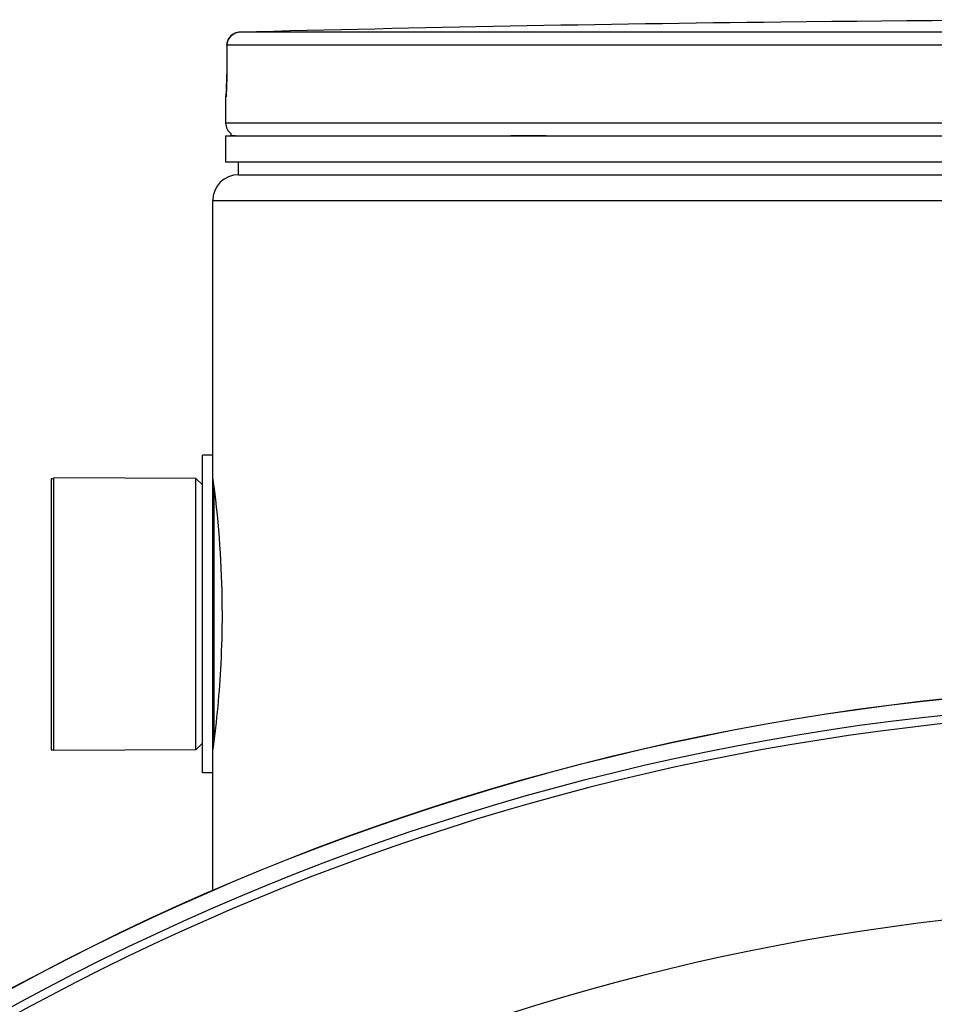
# Model space of a CAD drawing. Header units: millimetres. Extents: x 0 to 297, y 0 to 210.
# Tile 441 of 446: x 237.28 to 240.46, y 162.02 to 165.45. Entities that reach past the tile are written whole.
import ezdxf

# ---------------------------------------------------------------- set-up
doc = ezdxf.new("R2010")
doc.units = ezdxf.units.MM
doc.header["$LTSCALE"] = 16.335
doc.layers.get('0').update_dxf_attribs({"linetype": 'CONTINUOUS'})
doc.layers.add('01_GLOBAL', color=7, linetype='CONTINUOUS')
doc.layers.add('AXES_REF', color=7, linetype='CONTINUOUS')

msp = doc.modelspace()

# ---------------------------------------------------------------- linework, layer by layer
at = {"color": 7, "linetype": 'Continuous'}
for p, q in [((240.0177, 165.446), (239.928, 165.445)), ((240.018, 165.4461), (240.0176, 165.446)), ((237.9996, 165.365), (237.9989, 165.2639)), ((237.9989, 165.2553), (237.9988, 165.2477)), ((237.9989, 165.2639), (237.9989, 165.2553)), ((237.9981, 165.2207), (237.9979, 165.2151)), ((237.9983, 165.2268), (237.9981, 165.2207)), ((237.9985, 165.2334), (237.9983, 165.2268)), ((237.9986, 165.2404), (237.9985, 165.2334)), ((237.9988, 165.2477), (237.9986, 165.2404)), ((237.995, 165.1846), (237.995, 165.0936)), ((237.9975, 165.2057), (237.9973, 165.2018)), ((237.9977, 165.2101), (237.9975, 165.2057)), ((237.9979, 165.2151), (237.9977, 165.2101)), ((237.995, 165.0486), (237.995, 164.9586)), ((237.995, 165.0486), (244.835, 165.0486)), ((238.013, 165.0486), (238.013, 165.0504)), ((237.995, 164.9586), (244.835, 164.9586)), ((238.04, 164.9136), (238.04, 164.9586)), ((238.04, 164.9136), (244.79, 164.9136)), ((237.914, 162.8301), (237.914, 163.9371)), ((237.95, 163.9371), (237.914, 163.9371)), ((237.95, 162.8301), (237.95, 163.9371)), ((237.3965, 162.9088), (237.3965, 163.8583)), ((237.8915, 163.8561), (237.3965, 163.8583)), ((237.8915, 162.9111), (237.8915, 163.8561)), ((237.914, 163.8336), (237.8915, 163.8561)), ((237.914, 162.9336), (237.8915, 162.9111)), ((237.8915, 162.9111), (237.3965, 162.9088)), ((237.95, 162.8301), (237.914, 162.8301))]:
    msp.add_line(p, q, dxfattribs=at)
at = {"color": 9, "linetype": 'Continuous'}
for p, q in [((241.2403, 165.4097), (238.0434, 165.4097)), ((237.9996, 165.3647), (237.999, 165.2636)), ((237.9996, 165.3647), (237.9996, 165.365)), ((241.238, 165.3647), (237.9996, 165.3647)), ((237.999, 165.2636), (237.9989, 165.2639)), ((237.9958, 165.1846), (237.995, 165.1846)), ((244.835, 165.0936), (237.995, 165.0936)), ((238.013, 165.0504), (238.0276, 165.0504)), ((238.9884, 165.0504), (239.1113, 165.0504)), ((237.9545, 162.9453), (237.9545, 163.8219))]:
    msp.add_line(p, q, dxfattribs=at)
at = {"color": 7, "linetype": 'Continuous'}
msp.add_lwpolyline([(237.9973, 165.2018), (237.9971, 165.1986), (237.997, 165.1972), (237.9969, 165.1959), (237.9969, 165.1949), (237.9968, 165.1939), (237.9967, 165.1932), (237.9967, 165.1927), (237.9967, 165.1925)], dxfattribs=at)
for radius in [8.7262, 8.7255, 8.6696]:
    msp.add_circle((241.415, 154.4106), radius, dxfattribs=at)
for centre, radius, start, end in [((241.415, 35.4711), 129.9824, 90.655481, 91.486375), ((241.415, 35.4711), 129.9825, 89.384203, 90.615797), ((238.0446, 165.3647), 0.045, 91.4864, 179.6289), ((238.04, 165.1846), 0.045, 163.0533, 180), ((238.04, 165.0936), 0.045, 180, 235.7356), ((238.0247, 165.0504), 0.0117, 148.6217, 180), ((241.415, 154.4106), 8.64, 278.27713, 261.72287)]:
    msp.add_arc(centre, radius, start, end, dxfattribs=at)
at = {"color": 9, "linetype": 'Continuous'}
for centre, radius, start, end in [((238.0454, 165.3629), 0.0469, 112.0165, 113.769), ((238.0453, 165.3632), 0.0467, 106.6749, 112.0212), ((238.0451, 165.3639), 0.0459, 102.7775, 106.6743), ((238.0448, 165.3649), 0.0448, 99.3134, 102.7775), ((238.0445, 165.367), 0.0428, 91.5404, 99.3514), ((236.4626, 165.2709), 1.5364, 357.851, 359.7284)]:
    msp.add_arc(centre, radius, start, end, dxfattribs=at)
msp.add_open_spline([(237.9996, 165.3647), (237.9996, 165.3811), (238.0115, 165.3993), (238.0265, 165.4059)], degree=3, dxfattribs=at)
for points, knots in [([(237.9979, 165.2133), (237.9976, 165.2062), (237.9945, 165.2), (237.9983, 165.1847), (237.9958, 165.1846)], [0, 0, 0, 0, 0.738699, 1, 1, 1, 1]), ([(237.9958, 165.1846), (237.9958, 165.186), (237.996, 165.1888), (237.9964, 165.1916), (237.9967, 165.193)], [0, 0, 0, 0, 0.497733, 1, 1, 1, 1])]:
    msp.add_open_spline(points, degree=3, knots=knots, dxfattribs=at)
at = {"color": 7, "linetype": 'Continuous'}
for points, knots in [([(237.9502, 163.8548), (237.9523, 163.8396), (237.9725, 163.6834), (237.9824, 163.5257), (237.9824, 163.3836)], [0, 0, 0, 0, 0.097236, 1, 1, 1, 1]), ([(237.9824, 163.3836), (237.9824, 163.326), (237.9784, 163.1685), (237.9637, 163.0114), (237.9502, 162.9124)], [0, 0, 0, 0, 0.365682, 1, 1, 1, 1])]:
    msp.add_open_spline(points, degree=3, knots=knots, dxfattribs=at)
at = {"layer": '01_GLOBAL', "color": 7, "linetype": 'Continuous'}
for p, q in [((238.04, 164.9136), (244.79, 164.9136)), ((237.95, 163.9371), (237.95, 164.8236)), ((237.95, 162.4193), (237.95, 162.8301))]:
    msp.add_line(p, q, dxfattribs=at)
at = {"layer": '01_GLOBAL', "color": 9, "linetype": 'Continuous'}
msp.add_line((237.95, 164.8236), (244.88, 164.8236), dxfattribs=at)
at = {"layer": '01_GLOBAL', "color": 7, "linetype": 'Continuous'}
msp.add_arc((238.04, 164.8236), 0.09, 90, 180, dxfattribs=at)
at = {"layer": 'AXES_REF', "color": 7, "linetype": 'Continuous'}
for p, q in [((237.3875, 163.8561), (237.3875, 162.9111)), ((237.3875, 163.8561), (237.3965, 163.8561)), ((237.3875, 162.9111), (237.3965, 162.9111))]:
    msp.add_line(p, q, dxfattribs=at)
at = {"layer": 'AXES_REF', "color": 9, "linetype": 'Continuous'}
msp.add_arc((241.415, 154.4106), 7.9601, 94.41181, 85.58819, dxfattribs=at)

doc.saveas('drawing.dxf')
